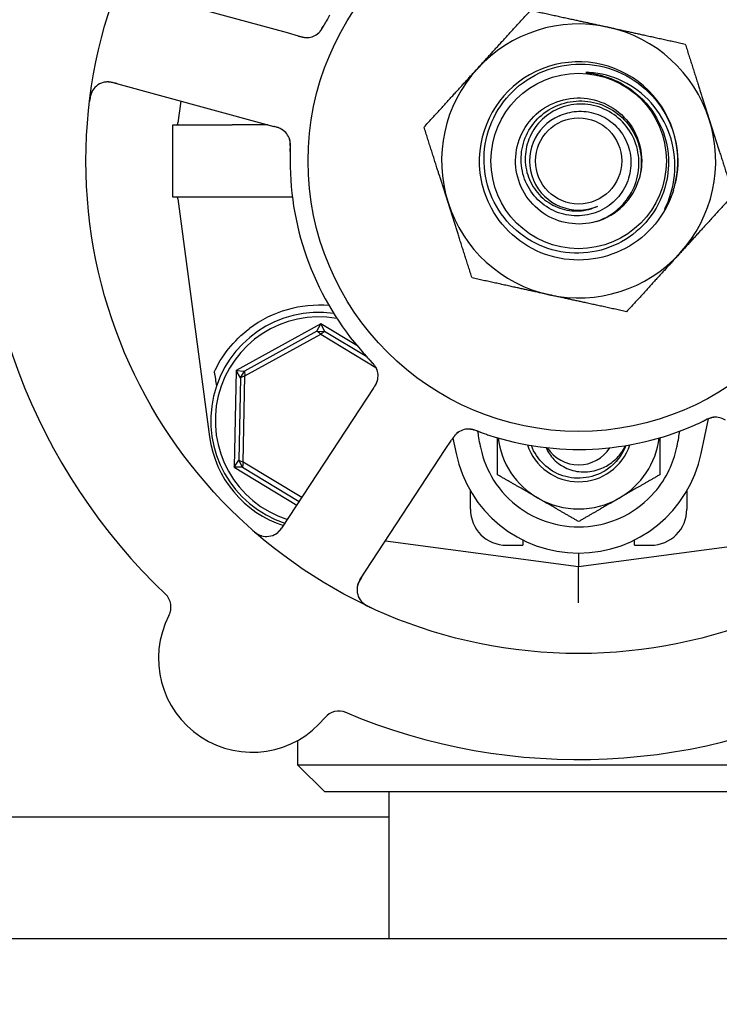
# Model space of a CAD drawing. Header units: inches. Extents: x 36 to 1719, y -84 to 1122.
# Tile 564 of 571: x 1050.18 to 1052.6, y 892.84 to 896.26. Entities that reach past the tile are written whole.
import ezdxf

# ---------------------------------------------------------------- set-up
doc = ezdxf.new("R2010")
doc.units = ezdxf.units.IN
doc.header["$LTSCALE"] = 48
doc.header["$MEASUREMENT"] = 0
doc.layers.add('Dimension (ANSI)', color=7, linetype='Continuous', lineweight=25)
doc.layers.add('Visible (ANSI)', color=7, linetype='Continuous', lineweight=30)
doc.styles.add('Note Text (ANSI)', font='tahoma.ttf')
doc.dimstyles.new('Architectural (ANSI)', dxfattribs={"dimscale": 48, "dimtxt": 0.125, "dimasz": 0.098425, "dimexe": 0.125, "dimexo": 0.0625, "dimgap": 0.031496, "dimtad": 0, "dimtih": 1, "dimtoh": 1, "dimdec": 4, "dimrnd": 1e-08, "dimzin": 3, "dimdsep": 46, "dimlunit": 4, "dimtxsty": 'Note Text (ANSI)', "dimcen": 0.09, "dimdle": 0.393701, "dimclrd": 256, "dimclre": 256, "dimclrt": 256, "dimadec": 0, "dimazin": 3, "dimtfac": 0.96, "dimtofl": 0, "dimtmove": 0, "dimatfit": 3, "dimfxl": 1, "dimfrac": 2, "dimtolj": 1, "dimtzin": 12, "dimlwd": -1, "dimlwe": -1, "dimarcsym": 0})

# ---------------------------------------------------------------- blocks, each defined once
blk = doc.blocks.new('*D17')
at = {"layer": 'Defpoints', "color": 0, "transparency": 16777216}
for p in [(1035.9177, 896.4914), (1035.9177, 760.4914), (1124.1195, 760.4914)]:
    blk.add_point(p, dxfattribs=at)
at = {"layer": 'Dimension (ANSI)', "transparency": 16777216}
for p, q in [((1038.9177, 896.4914), (1130.1195, 896.4914)), ((1124.1195, 891.767), (1124.1195, 835.0133)), ((1124.1195, 765.2158), (1124.1195, 825.9695)), ((1038.9177, 760.4914), (1130.1195, 760.4914))]:
    blk.add_line(p, q, dxfattribs=at)
for points in [[(1123.3321, 891.767), (1124.9069, 891.767), (1124.1195, 896.4914)], [(1123.3321, 765.2158), (1124.9069, 765.2158), (1124.1195, 760.4914)]]:
    blk.add_solid(points, dxfattribs=at)
at = {"layer": 'Dimension (ANSI)', "transparency": 16777216, "insert": (1114.0215, 833.5015), "char_height": 6, "attachment_point": 1, "style": 'Note Text (ANSI)'}
blk.add_mtext('\\A1;11\'-4"', dxfattribs=at)

msp = doc.modelspace()

# ---------------------------------------------------------------- linework, layer by layer
at = {"layer": 'Visible (ANSI)'}
for p, q in [((1051.10501, 896.21008), (1050.58469, 896.35201)), ((1051.14348, 896.19958), (1051.10501, 896.21008)), ((1050.49916, 896.03847), (1051.01948, 895.89654)), ((1050.73541, 895.97402), (1050.72532, 895.89818)), ((1050.70778, 895.8914), (1050.88138, 895.8914)), ((1050.70778, 895.6414), (1050.70778, 895.8914)), ((1051.0373, 895.89168), (1050.91348, 895.89168)), ((1051.01948, 895.89654), (1051.05798, 895.88603)), ((1050.88138, 895.6414), (1050.70778, 895.6414)), ((1050.72532, 895.63462), (1050.83513, 894.80974)), ((1051.1219, 895.64112), (1050.91348, 895.64112)), ((1051.22083, 895.20191), (1050.92686, 895.04005)), ((1051.20677, 895.17634), (1050.95599, 895.03825)), ((1051.20677, 895.17634), (1051.22083, 895.20191)), ((1051.20677, 895.17634), (1051.23383, 895.17579)), ((1051.22009, 895.16584), (1051.20677, 895.17634)), ((1051.23383, 895.17579), (1051.22009, 895.16584)), ((1051.22083, 895.20191), (1051.23383, 895.17579)), ((1051.34559, 895.12647), (1051.22083, 895.20191)), ((1051.37973, 895.08756), (1051.23383, 895.17579)), ((1050.95774, 895.02137), (1051.22009, 895.16584)), ((1051.22009, 895.16584), (1051.41146, 895.05012)), ((1050.92686, 895.04005), (1050.92006, 894.70453)), ((1050.92686, 895.04005), (1050.95599, 895.03825)), ((1050.94198, 895.01509), (1050.92686, 895.04005)), ((1050.94198, 895.01509), (1050.95599, 895.03825)), ((1050.95599, 895.03825), (1050.95774, 895.02137)), ((1050.94198, 895.01509), (1050.93618, 894.72885)), ((1050.95774, 895.02137), (1050.94198, 895.01509)), ((1050.95167, 894.72193), (1050.95774, 895.02137)), ((1051.40213, 894.97722), (1051.38025, 894.94387)), ((1051.38025, 894.94387), (1051.08448, 894.49288)), ((1052.53894, 894.75185), (1052.56438, 894.87257)), ((1051.65202, 894.76564), (1051.67391, 894.79901)), ((1051.6779, 894.80504), (1051.68911, 894.75185)), ((1051.35625, 894.31465), (1051.65202, 894.76564)), ((1050.92006, 894.70453), (1050.93618, 894.72885)), ((1050.94923, 894.70515), (1050.92006, 894.70453)), ((1050.92006, 894.70453), (1051.13718, 894.57324)), ((1050.93618, 894.72885), (1050.95167, 894.72193)), ((1050.94923, 894.70515), (1050.93618, 894.72885)), ((1050.95167, 894.72193), (1050.94923, 894.70515)), ((1050.94923, 894.70515), (1051.14576, 894.58631)), ((1051.15433, 894.59939), (1050.95167, 894.72193)), ((1051.73903, 894.55922), (1051.73903, 894.62243)), ((1052.48903, 894.62243), (1052.48903, 894.55922)), ((1052.11403, 894.36015), (1052.94521, 894.4708)), ((1051.44454, 894.44927), (1052.11403, 894.36015)), ((1051.86403, 894.43422), (1051.92028, 894.43422)), ((1051.92028, 894.45277), (1051.92028, 894.43422)), ((1052.30778, 894.43422), (1052.30778, 894.45277)), ((1052.30778, 894.43422), (1052.36403, 894.43422)), ((1052.11403, 894.40715), (1052.11403, 894.36015)), ((1052.11403, 894.23405), (1052.11403, 894.36015)), ((1051.14028, 893.75735), (1051.14028, 893.67265)), ((1051.14028, 893.67265), (1053.08778, 893.67265)), ((1051.23403, 893.5789), (1051.14028, 893.67265)), ((1052.99403, 893.5789), (1051.23403, 893.5789)), ((1051.45653, 893.5789), (1051.45653, 893.0714)), ((1051.45653, 893.4914), (1040.54895, 893.4914)), ((1041.24768, 893.0714), (1080.74768, 893.0714))]:
    msp.add_line(p, q, dxfattribs=at)
for radius in [1.7075, 0.9375, 0.30408, 0.14917]:
    msp.add_circle((1052.11403, 895.7664), radius, dxfattribs=at)
for centre, radius, start, end in [((1052.11403, 895.7664), 0.475, 77.64769, 137.64769), ((1051.17144, 896.25674), 0.0625, 272.31583, 312.22862), ((1052.11403, 895.7664), 0.475, 17.64769, 77.64769), ((1052.11403, 895.7664), 0.34375, 346.81176, 174.08625), ((1052.11403, 895.7664), 0.34375, 346.81176, 174.08625), ((1052.11403, 895.7664), 0.475, 137.64769, 197.64769), ((1050.48271, 895.97817), 0.0625, 74.7418, 172.60325), ((1052.11403, 895.7664), 2.075, 174.99965, 226.48395), ((1050.71757, 895.89921), 0.00781, 270, 352.41734), ((1052.11403, 895.7664), 0.17, 112.97308, 292.97308), ((1052.11403, 895.7664), 0.475, 317.64769, 17.64769), ((1051.05301, 895.8226), 0.0625, 17.2706, 58.30345), ((1052.11403, 895.7664), 1, 179.83299, 221.65061), ((1052.11403, 895.7664), 0.21875, 286.09118, 343.65421), ((1052.11403, 895.7664), 0.34375, 342.85926, 346.81176), ((1050.71757, 895.63359), 0.00781, 7.58266, 90), ((1052.11403, 895.7664), 0.475, 197.64769, 257.64769), ((1052.11403, 895.7664), 0.475, 257.64769, 317.64769), ((1051.21403, 894.8664), 0.4, 85.00108, 127.02739), ((1051.21403, 894.8664), 0.375, 82.17396, 251.65611), ((1051.21403, 894.8664), 0.35938, 80.02465, 252.32065), ((1051.3564, 895.02147), 0.0625, 344.31583, 24.22862), ((1052.58838, 894.81566), 0.0625, 56.31583, 96.22862), ((1051.7327, 894.77468), 0.0625, 89.2706, 130.30345), ((1052.11403, 895.7664), 1, 251.83299, 293.65061), ((1051.20685, 894.85922), 0.375, 187.58266, 251.98149), ((1052.11403, 894.8414), 0.2815, 187.18473, 240), ((1052.11403, 894.8414), 0.2815, 300, 352.81527), ((1052.11403, 894.8414), 0.18733, 198.38115, 341.61885), ((1052.11403, 894.8414), 0.12866, 212.48137, 327.51863), ((1052.11403, 894.8414), 0.43425, 191.9007, 348.0993), ((1052.11403, 894.8414), 0.2815, 240, 300), ((1051.86403, 894.55922), 0.125, 180, 270), ((1052.36403, 894.55922), 0.125, 270, 0), ((1051.03222, 894.52716), 0.0625, 228.88035, 326.7418), ((1051.40851, 894.28037), 0.0625, 146.7418, 244.60325), ((1050.63871, 894.21968), 0.0625, 332.66113, 46.3534), ((1050.98292, 894.04172), 0.325, 152.66113, 320.82247), ((1052.11403, 895.7664), 2.075, 246.99965, 298.48395), ((1051.28331, 893.79693), 0.0625, 67.1302, 140.82247)]:
    msp.add_arc(centre, radius, start, end, dxfattribs=at)
msp.add_ellipse((1050.61607, 897.87623), major_axis=(0.57653, -4.33091), ratio=0.0429148, start_param=5.4224411, end_param=5.4369311, dxfattribs=at)
for points, knots in [([(1051.25107, 896.27167), (1051.24621, 896.26338), (1051.24032, 896.25296), (1051.23565, 896.24437), (1051.23458, 896.24241), (1051.23361, 896.2406), (1051.23273, 896.23897)], [0, 0, 0, 0, 0.41999651, 0.41999651, 0.41999651, 0.51583384, 0.51583384, 0.51583384, 0.51583384]), ([(1051.2085, 896.20642), (1051.20892, 896.20674), (1051.20935, 896.20709), (1051.21053, 896.20806), (1051.21133, 896.20876), (1051.2126, 896.20997), (1051.21294, 896.2103), (1051.21425, 896.21162), (1051.21535, 896.21281), (1051.2176, 896.21546), (1051.21869, 896.21683), (1051.22066, 896.21947), (1051.2215, 896.22064), (1051.22381, 896.22401), (1051.22538, 896.22645), (1051.22819, 896.23106), (1051.22947, 896.23325), (1051.23232, 896.23827), (1051.23388, 896.24112), (1051.2358, 896.24465), (1051.23618, 896.24534), (1051.23655, 896.24603)], [0.13529988, 0.13529988, 0.13529988, 0.13529988, 0.1504163, 0.1504163, 0.17862375, 0.17862375, 0.18801437, 0.18801437, 0.21370501, 0.21370501, 0.23365386, 0.23365386, 0.24706172, 0.24706172, 0.26969875, 0.26969875, 0.28871804, 0.28871804, 0.31389264, 0.31389264, 0.31994869, 0.31994869, 0.31994869, 0.31994869]), ([(1051.21281, 896.20988), (1051.21281, 896.20988), (1051.21287, 896.20993), (1051.21316, 896.21019), (1051.2135, 896.21051), (1051.21445, 896.21142), (1051.21509, 896.21206), (1051.21702, 896.21412), (1051.21842, 896.21574), (1051.22081, 896.21888), (1051.22179, 896.22025), (1051.2235, 896.22282), (1051.22423, 896.22394), (1051.2261, 896.22697), (1051.22726, 896.22896), (1051.22959, 896.23311), (1051.23077, 896.23531), (1051.23217, 896.23792), (1051.23243, 896.2384), (1051.23269, 896.23889)], [0.07093315, 0.07093315, 0.07093315, 0.07093315, 0.07636583, 0.07636583, 0.08666451, 0.08666451, 0.09983227, 0.09983227, 0.12422952, 0.12422952, 0.14000403, 0.14000403, 0.15098747, 0.15098747, 0.16837574, 0.16837574, 0.18725581, 0.18725581, 0.19162474, 0.19162474, 0.19162474, 0.19162474]), ([(1051.14364, 896.19954), (1051.14458, 896.19929), (1051.14553, 896.19903), (1051.14736, 896.19853), (1051.14827, 896.19829), (1051.15089, 896.19759), (1051.15256, 896.19716), (1051.15527, 896.19651), (1051.15635, 896.19626), (1051.16048, 896.19535), (1051.1631, 896.19492), (1051.16713, 896.19443), (1051.16916, 896.19429), (1051.17219, 896.19425), (1051.17302, 896.19426), (1051.17423, 896.1943), (1051.17469, 896.19432), (1051.1749, 896.19433), (1051.17492, 896.19434), (1051.17492, 896.19434)], [0, 0, 0, 0, 0.00805947, 0.00805947, 0.01607833, 0.01607833, 0.0318321, 0.0318321, 0.04288224, 0.04288224, 0.07619177, 0.07619177, 0.108399, 0.108399, 0.1204764, 0.1204764, 0.12953115, 0.12953115, 0.13163232, 0.13163232, 0.13163232, 0.13163232]), ([(1051.15151, 896.19744), (1051.15252, 896.19718), (1051.15355, 896.19693), (1051.1576, 896.19599), (1051.16073, 896.19539), (1051.16668, 896.19459), (1051.16956, 896.19438), (1051.17402, 896.19436), (1051.17571, 896.19442), (1051.17799, 896.1946), (1051.17867, 896.19467), (1051.17944, 896.19476), (1051.17958, 896.19478), (1051.17972, 896.19479)], [0.01683363, 0.01683363, 0.01683363, 0.01683363, 0.024996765, 0.024996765, 0.048690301, 0.048690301, 0.071674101, 0.071674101, 0.086017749, 0.086017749, 0.092484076, 0.092484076, 0.093980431, 0.093980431, 0.093980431, 0.093980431]), ([(1052.39804, 895.88866), (1052.4121, 895.85747), (1052.42088, 895.82416), (1052.42726, 895.75585), (1052.42476, 895.7213), (1052.40708, 895.64816), (1052.38979, 895.61072), (1052.34173, 895.54433), (1052.31133, 895.51608), (1052.24121, 895.47263), (1052.20211, 895.45794), (1052.12021, 895.44428), (1052.07819, 895.44554), (1051.99673, 895.46412), (1051.95809, 895.48136), (1051.88935, 895.52978), (1051.85996, 895.56059), (1051.81447, 895.63194), (1051.79888, 895.67185), (1051.7838, 895.75565), (1051.78454, 895.79876), (1051.80251, 895.88253), (1051.81966, 895.92237), (1051.8684, 895.99349), (1051.89959, 896.02402), (1051.97212, 896.0716), (1052.01282, 896.0881), (1052.0985, 896.10467), (1052.14269, 896.10449), (1052.22877, 896.08718), (1052.26982, 896.07013), (1052.34333, 896.02114), (1052.37502, 895.98959), (1052.3998, 895.95286)], [-5.0704915, -5.0704915, -5.0704915, -5.0704915, -4.8092414, -4.8092414, -4.5465572, -4.5465572, -4.2346915, -4.2346915, -3.9208419, -3.9208419, -3.6050086, -3.6050086, -3.2871921, -3.2871921, -2.9673924, -2.9673924, -2.64561, -2.64561, -2.321845, -2.321845, -1.9960977, -1.9960977, -1.6683683, -1.6683683, -1.3386572, -1.3386572, -1.0069646, -1.0069646, -0.6732907, -0.6732907, -0.3376357, -0.3376357, 0, 0, 0, 0]), ([(1052.15047, 896.07345), (1052.14516, 896.0738), (1052.14115, 896.07384), (1052.13919, 896.07368), (1052.13892, 896.07365), (1052.13867, 896.07359), (1052.13862, 896.07357), (1052.13856, 896.07354), (1052.13854, 896.07353), (1052.13852, 896.07351), (1052.13851, 896.07351), (1052.1385, 896.07349), (1052.1385, 896.07348), (1052.1385, 896.07346), (1052.13851, 896.07346), (1052.13852, 896.07343), (1052.13854, 896.07342), (1052.13861, 896.07337), (1052.13871, 896.07333), (1052.13911, 896.0732), (1052.1395, 896.07312), (1052.14135, 896.07275), (1052.1439, 896.07239), (1052.15756, 896.07042), (1052.18182, 896.06714), (1052.21161, 896.05714)], [-0.37606241, -0.37606241, -0.37606241, -0.37606241, -0.30741129, -0.30741129, -0.29779295, -0.29779295, -0.29494673, -0.29494673, -0.2937317, -0.2937317, -0.29301265, -0.29301265, -0.29238719, -0.29238719, -0.29165629, -0.29165629, -0.29047649, -0.29047649, -0.28622321, -0.28622321, -0.27736006, -0.27736006, -0.23942142, -0.23942142, 0, 0, 0, 0]), ([(1052.41758, 895.61055), (1052.43495, 895.64884), (1052.44507, 895.69001), (1052.44962, 895.77514), (1052.44354, 895.81833), (1052.41528, 895.89911), (1052.39367, 895.93601), (1052.33794, 895.99873), (1052.30461, 896.02414), (1052.23074, 896.06022), (1052.19106, 896.07083), (1052.15047, 896.07345)], [-1.5992336, -1.5992336, -1.5992336, -1.5992336, -1.2791425, -1.2791425, -0.9499666, -0.9499666, -0.6270496, -0.6270496, -0.3103934, -0.3103934, 0, 0, 0, 0]), ([(1050.51507, 896.03413), (1050.51447, 896.0343), (1050.51387, 896.03446), (1050.5119, 896.03499), (1050.51053, 896.03536), (1050.50399, 896.03708), (1050.49893, 896.03824), (1050.49086, 896.03961), (1050.48747, 896.04), (1050.4789, 896.04045), (1050.47372, 896.04), (1050.47019, 896.03939), (1050.46984, 896.03933), (1050.46953, 896.03927)], [0, 0, 0, 0, 0.00480624, 0.00480624, 0.01589597, 0.01589597, 0.05833405, 0.05833405, 0.09384638, 0.09384638, 0.15340885, 0.15340885, 0.16065924, 0.16065924, 0.16065924, 0.16065924]), ([(1052.21161, 896.05714), (1052.23119, 896.05057), (1052.25003, 896.04214), (1052.289, 896.01987), (1052.30857, 896.00545), (1052.35663, 895.96056), (1052.38098, 895.9265), (1052.39804, 895.88866)], [-0.65841937, -0.65841937, -0.65841937, -0.65841937, -0.50117447, -0.50117447, -0.31635325, -0.31635325, 0, 0, 0, 0]), ([(1050.43001, 896.01176), (1050.42971, 896.01128), (1050.42935, 896.01066), (1050.42813, 896.00849), (1050.42724, 896.00671), (1050.42567, 896.00297), (1050.42503, 896.00127), (1050.42365, 895.99711), (1050.42291, 895.99449), (1050.42171, 895.98949), (1050.42121, 895.98709), (1050.4203, 895.98207), (1050.4199, 895.97942), (1050.41934, 895.97524), (1050.41915, 895.97365), (1050.41895, 895.97203)], [0.10313051, 0.10313051, 0.10313051, 0.10313051, 0.11603195, 0.11603195, 0.14472133, 0.14472133, 0.16305354, 0.16305354, 0.18481804, 0.18481804, 0.20320409, 0.20320409, 0.22373688, 0.22373688, 0.23709217, 0.23709217, 0.23709217, 0.23709217]), ([(1052.17466, 895.55622), (1052.11319, 895.53849), (1052.04407, 895.54949), (1051.99115, 895.58542), (1051.93823, 895.62135), (1051.90251, 895.68153), (1051.89631, 895.74519), (1051.89011, 895.80885), (1051.91354, 895.87479), (1051.95853, 895.92026), (1052.00352, 895.96572), (1052.06919, 895.98985), (1052.13291, 895.98433), (1052.19663, 895.97881), (1052.25717, 895.94374), (1052.29367, 895.89122), (1052.33016, 895.8387), (1052.34191, 895.76973), (1052.32486, 895.7081), (1052.32456, 895.70701), (1052.32425, 895.70592), (1052.32393, 895.70484)], [16.9979155, 16.9979155, 16.9979155, 16.9979155, 17.8752194, 17.8752194, 17.8752194, 18.7524691, 18.7524691, 18.7524691, 19.6296647, 19.6296647, 19.6296647, 20.5068064, 20.5068064, 20.5068064, 21.3838943, 21.3838943, 21.3838943, 22.2609286, 22.2609286, 22.2609286, 22.2764365, 22.2764365, 22.2764365, 22.2764365]), ([(1052.04767, 895.92291), (1052.06625, 895.93153), (1052.08622, 895.93673), (1052.12915, 895.94), (1052.15177, 895.93727), (1052.19499, 895.92323), (1052.21513, 895.91196), (1052.25021, 895.88217), (1052.26473, 895.86386), (1052.28611, 895.82245), (1052.29266, 895.79971), (1052.29674, 895.75271), (1052.29413, 895.7289), (1052.27985, 895.68332), (1052.26824, 895.66204), (1052.23734, 895.62487), (1052.21828, 895.60941), (1052.17506, 895.58651), (1052.15127, 895.57938), (1052.10201, 895.57457), (1052.07701, 895.57705), (1052.02907, 895.59149), (1052.00663, 895.60343), (1051.96733, 895.63538), (1051.95092, 895.65517), (1051.92644, 895.70017), (1051.9187, 895.725), (1051.91311, 895.7765), (1051.91541, 895.80269), (1051.92997, 895.85301), (1051.94219, 895.87663), (1051.97515, 895.91809), (1051.99565, 895.93547), (1052.0424, 895.96157), (1052.06825, 895.96995), (1052.12198, 895.97639), (1052.14936, 895.97429), (1052.20208, 895.95967), (1052.22687, 895.94719), (1052.27052, 895.91328), (1052.2889, 895.8921), (1052.31668, 895.84364), (1052.32572, 895.81678), (1052.33307, 895.76082), (1052.3312, 895.73225), (1052.32393, 895.70483)], [-4.2480515, -4.2480515, -4.2480515, -4.2480515, -4.0909216, -4.0909216, -3.9177275, -3.9177275, -3.7423694, -3.7423694, -3.5648477, -3.5648477, -3.385163, -3.385163, -3.2033156, -3.2033156, -3.0193061, -3.0193061, -2.8331349, -2.8331349, -2.6448024, -2.6448024, -2.4543091, -2.4543091, -2.2616553, -2.2616553, -2.0668416, -2.0668416, -1.8698684, -1.8698684, -1.6707361, -1.6707361, -1.469445, -1.469445, -1.2659958, -1.2659958, -1.0603886, -1.0603886, -0.8526241, -0.8526241, -0.6427026, -0.6427026, -0.4306244, -0.4306244, -0.2163901, -0.2163901, 0, 0, 0, 0]), ([(1052.17466, 895.55622), (1052.19388, 895.5625), (1052.21214, 895.57141), (1052.24549, 895.59394), (1052.26045, 895.60739), (1052.29119, 895.64401), (1052.30475, 895.66856), (1052.32148, 895.72114), (1052.32464, 895.74861), (1052.32017, 895.80283), (1052.31275, 895.82907), (1052.28834, 895.87683), (1052.27173, 895.89796), (1052.23158, 895.93234), (1052.20852, 895.94537), (1052.15903, 895.96164), (1052.13314, 895.96487), (1052.08195, 895.96115), (1052.05715, 895.95438), (1052.01192, 895.93181), (1051.99187, 895.91635), (1051.95915, 895.87884), (1051.94668, 895.85725), (1051.93095, 895.81084), (1051.92769, 895.78652), (1051.93075, 895.73838), (1051.9369, 895.71503), (1051.95771, 895.67237), (1051.97205, 895.65343), (1052.00696, 895.62242), (1052.0271, 895.61056), (1052.07046, 895.59544), (1052.09321, 895.59219), (1052.13829, 895.59467), (1052.16019, 895.60023), (1052.18038, 895.60988)], [-3.1722778, -3.1722778, -3.1722778, -3.1722778, -3.0186699, -3.0186699, -2.8665315, -2.8665315, -2.6554083, -2.6554083, -2.4471425, -2.4471425, -2.2417348, -2.2417348, -2.0391858, -2.0391858, -1.8394961, -1.8394961, -1.6426663, -1.6426663, -1.4486971, -1.4486971, -1.2575891, -1.2575891, -1.0693429, -1.0693429, -0.8839593, -0.8839593, -0.7014387, -0.7014387, -0.5217818, -0.5217818, -0.3449893, -0.3449893, -0.1710619, -0.1710619, 0, 0, 0, 0]), ([(1052.3998, 895.95286), (1052.41335, 895.93278), (1052.42469, 895.91129), (1052.44269, 895.86592), (1052.44924, 895.84214), (1052.46011, 895.77468), (1052.45862, 895.7305), (1052.44871, 895.68797)], [-0.70402922, -0.70402922, -0.70402922, -0.70402922, -0.51973951, -0.51973951, -0.33275492, -0.33275492, 0, 0, 0, 0]), ([(1050.89585, 895.8915), (1050.90001, 895.89156), (1050.90445, 895.89164), (1050.91002, 895.89167), (1050.91071, 895.89167), (1050.91178, 895.89167), (1050.91215, 895.89167), (1050.91276, 895.89168), (1050.91299, 895.89168), (1050.91331, 895.89168), (1050.9134, 895.89168), (1050.91348, 895.89168)], [0.027184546, 0.027184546, 0.027184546, 0.027184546, 0.056924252, 0.056924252, 0.061161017, 0.061161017, 0.063446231, 0.063446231, 0.064876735, 0.064876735, 0.065401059, 0.065401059, 0.065401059, 0.065401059]), ([(1051.08669, 895.87526), (1051.08669, 895.87526), (1051.08669, 895.87526), (1051.08666, 895.87528), (1051.0866, 895.87532), (1051.08632, 895.8755), (1051.08605, 895.87566), (1051.08479, 895.87642), (1051.08309, 895.87739), (1051.08063, 895.87858), (1051.08, 895.87887), (1051.07649, 895.88043), (1051.07331, 895.88159), (1051.06763, 895.88334), (1051.06585, 895.88385), (1051.06304, 895.88464), (1051.06207, 895.88491), (1051.06008, 895.88546), (1051.05905, 895.88574), (1051.05804, 895.88602)], [0.05598665, 0.05598665, 0.05598665, 0.05598665, 0.056873, 0.056873, 0.0600697, 0.0600697, 0.06858048, 0.06858048, 0.09786866, 0.09786866, 0.10758076, 0.10758076, 0.14991048, 0.14991048, 0.16694482, 0.16694482, 0.17567446, 0.17567446, 0.18444701, 0.18444701, 0.18444701, 0.18444701]), ([(1051.09168, 895.87171), (1051.09145, 895.87188), (1051.09121, 895.87207), (1051.09028, 895.87275), (1051.08953, 895.87329), (1051.08734, 895.87477), (1051.0858, 895.8757), (1051.08112, 895.87829), (1051.07769, 895.87982), (1051.07132, 895.88218), (1051.06837, 895.88311), (1051.06553, 895.88394)], [0.094581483, 0.094581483, 0.094581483, 0.094581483, 0.09763665, 0.09763665, 0.105884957, 0.105884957, 0.120706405, 0.120706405, 0.149461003, 0.149461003, 0.172558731, 0.172558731, 0.172558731, 0.172558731]), ([(1051.11455, 895.7988), (1051.11466, 895.80207), (1051.11478, 895.80531), (1051.11491, 895.81129), (1051.11495, 895.81402), (1051.11491, 895.81912), (1051.11485, 895.82153), (1051.11467, 895.82546), (1051.11456, 895.82708), (1051.11427, 895.8306), (1051.11406, 895.83241), (1051.11361, 895.83566), (1051.11336, 895.83708), (1051.11269, 895.84032), (1051.11227, 895.84192), (1051.11143, 895.84468), (1051.11098, 895.84591), (1051.11058, 895.84694)], [0, 0, 0, 0, 0.02532919, 0.02532919, 0.04592781, 0.04592781, 0.06431613, 0.06431613, 0.07801539, 0.07801539, 0.09688899, 0.09688899, 0.1175537, 0.1175537, 0.15067695, 0.15067695, 0.17984281, 0.17984281, 0.17984281, 0.17984281]), ([(1051.11485, 895.80692), (1051.11488, 895.80782), (1051.11492, 895.80871), (1051.11499, 895.81053), (1051.11503, 895.81145), (1051.11514, 895.81479), (1051.1152, 895.81729), (1051.1152, 895.8222), (1051.11514, 895.82466), (1051.11492, 895.82835), (1051.11481, 895.82973), (1051.11446, 895.83295), (1051.1142, 895.83465), (1051.1137, 895.83724), (1051.11347, 895.83827), (1051.11297, 895.84023), (1051.1127, 895.84117), (1051.11248, 895.84186), (1051.11244, 895.84198), (1051.11244, 895.84198)], [0, 0, 0, 0, 0.00712604, 0.00712604, 0.01419238, 0.01419238, 0.03284312, 0.03284312, 0.05207098, 0.05207098, 0.06472354, 0.06472354, 0.08419423, 0.08419423, 0.09866358, 0.09866358, 0.11516786, 0.11516786, 0.12167905, 0.12167905, 0.12167905, 0.12167905]), ([(1051.11485, 895.80691), (1051.11454, 895.79893), (1051.1142, 895.78764), (1051.11409, 895.77771), (1051.11406, 895.7748), (1051.11404, 895.77198), (1051.11403, 895.76931)], [0.48416631, 0.48416631, 0.48416631, 0.48416631, 0.88318571, 0.88318571, 0.88318571, 1, 1, 1, 1]), ([(1052.44251, 895.66509), (1052.4161, 895.57945), (1052.35475, 895.50516), (1052.27566, 895.46302), (1052.1966, 895.4209), (1052.10077, 895.41141), (1052.01499, 895.43722), (1051.92924, 895.46302), (1051.85457, 895.52377), (1051.81187, 895.60248), (1051.77908, 895.66294), (1051.76544, 895.73343), (1051.77227, 895.80183)], [5.0115512, 5.0115512, 5.0115512, 5.0115512, 5.7936548, 5.7936548, 5.7936548, 6.5754431, 6.5754431, 6.5754431, 7.3569225, 7.3569225, 7.3569225, 7.9571961, 7.9571961, 7.9571961, 7.9571961]), ([(1052.44251, 895.66509), (1052.43298, 895.63435), (1052.4214, 895.61293), (1052.41496, 895.60194), (1052.41372, 895.59999), (1052.41286, 895.59885), (1052.41269, 895.59864), (1052.41252, 895.59847), (1052.41248, 895.59843), (1052.41243, 895.5984), (1052.41241, 895.59839), (1052.41238, 895.59838), (1052.41237, 895.59838), (1052.41236, 895.59838), (1052.41235, 895.59839), (1052.41234, 895.59839), (1052.41233, 895.5984), (1052.41232, 895.59842), (1052.41232, 895.59844), (1052.41232, 895.59852), (1052.41233, 895.59861), (1052.41268, 895.59998), (1052.41482, 895.60446), (1052.41758, 895.61055)], [-0.32425255, -0.32425255, -0.32425255, -0.32425255, -0.13434383, -0.13434383, -0.07553483, -0.07553483, -0.06406424, -0.06406424, -0.06072925, -0.06072925, -0.05932586, -0.05932586, -0.05850628, -0.05850628, -0.05780445, -0.05780445, -0.05699234, -0.05699234, -0.05569314, -0.05569314, -0.05100977, -0.05100977, 0, 0, 0, 0]), ([(1050.91348, 895.64112), (1050.91339, 895.64112), (1050.9133, 895.64112), (1050.91294, 895.64112), (1050.91267, 895.64112), (1050.912, 895.64112), (1050.91159, 895.64112), (1050.91001, 895.64113), (1050.90884, 895.64113), (1050.90499, 895.64116), (1050.90248, 895.6412), (1050.89837, 895.64126), (1050.89709, 895.64127), (1050.89585, 895.64129)], [0.065326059, 0.065326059, 0.065326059, 0.065326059, 0.065886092, 0.065886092, 0.067505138, 0.067505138, 0.069967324, 0.069967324, 0.077104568, 0.077104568, 0.093330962, 0.093330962, 0.101340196, 0.101340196, 0.101340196, 0.101340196]), ([(1050.85095, 895.03426), (1050.86285, 895.06), (1050.87944, 895.0882), (1050.92119, 895.14093), (1050.9463, 895.16549), (1050.97315, 895.18574)], [0.44734115, 0.44734115, 0.44734115, 0.44734115, 0.70623872, 0.70623872, 0.9622765, 0.9622765, 0.9622765, 0.9622765]), ([(1051.36681, 895.10181), (1051.3732, 895.09464), (1051.38129, 895.08581), (1051.38802, 895.07871), (1051.38955, 895.07709), (1051.39097, 895.07561), (1051.39225, 895.07427)], [0, 0, 0, 0, 0.41999651, 0.41999651, 0.41999651, 0.51583384, 0.51583384, 0.51583384, 0.51583384]), ([(1051.41572, 895.04117), (1051.41554, 895.04167), (1051.41535, 895.04218), (1051.41478, 895.04361), (1051.41437, 895.04458), (1051.41361, 895.04617), (1051.4134, 895.04659), (1051.41254, 895.04824), (1051.41176, 895.04966), (1051.40993, 895.05261), (1051.40897, 895.05408), (1051.40706, 895.05677), (1051.40621, 895.05792), (1051.40372, 895.06117), (1051.40189, 895.06341), (1051.39837, 895.06751), (1051.39668, 895.0694), (1051.39279, 895.07367), (1051.39055, 895.07603), (1051.38779, 895.07895), (1051.38725, 895.07952), (1051.38672, 895.08009)], [0.13529989, 0.13529989, 0.13529989, 0.13529989, 0.15041637, 0.15041637, 0.17862377, 0.17862377, 0.18801437, 0.18801437, 0.21370501, 0.21370501, 0.23365387, 0.23365387, 0.24706173, 0.24706173, 0.26969876, 0.26969876, 0.28871805, 0.28871805, 0.31389266, 0.31389266, 0.3199487, 0.3199487, 0.3199487, 0.3199487]), ([(1051.41376, 895.04633), (1051.41376, 895.04633), (1051.41373, 895.0464), (1051.41357, 895.04676), (1051.41337, 895.04719), (1051.4128, 895.04837), (1051.41239, 895.04918), (1051.41103, 895.05165), (1051.40992, 895.05348), (1051.40767, 895.05672), (1051.40667, 895.05808), (1051.40476, 895.0605), (1051.40391, 895.06154), (1051.40161, 895.06425), (1051.40007, 895.06598), (1051.39685, 895.06947), (1051.39512, 895.07128), (1051.39308, 895.07341), (1051.3927, 895.07381), (1051.39231, 895.0742)], [0.07093315, 0.07093315, 0.07093315, 0.07093315, 0.07636583, 0.07636583, 0.08666451, 0.08666451, 0.09983228, 0.09983228, 0.12422953, 0.12422953, 0.14000404, 0.14000404, 0.15098747, 0.15098747, 0.16837574, 0.16837574, 0.18725582, 0.18725582, 0.19162474, 0.19162474, 0.19162474, 0.19162474]), ([(1051.40222, 894.97736), (1051.40275, 894.97817), (1051.40329, 894.97899), (1051.40433, 894.98058), (1051.40484, 894.98137), (1051.40631, 894.98364), (1051.40724, 894.98511), (1051.4087, 894.98748), (1051.40927, 894.98843), (1051.4114, 894.99207), (1051.41263, 894.99444), (1051.41433, 894.99811), (1051.4151, 895), (1051.41607, 895.00287), (1051.41631, 895.00366), (1051.41665, 895.00483), (1051.41677, 895.00527), (1051.41683, 895.00548), (1051.41683, 895.0055), (1051.41683, 895.0055)], [0, 0, 0, 0, 0.00805947, 0.00805947, 0.01607833, 0.01607833, 0.0318321, 0.0318321, 0.04288224, 0.04288224, 0.07619177, 0.07619177, 0.108399, 0.108399, 0.12047641, 0.12047641, 0.12953115, 0.12953115, 0.13163232, 0.13163232, 0.13163232, 0.13163232]), ([(1051.40665, 894.98419), (1051.40721, 894.98507), (1051.40776, 894.98598), (1051.4099, 894.98954), (1051.41145, 894.99233), (1051.41404, 894.99774), (1051.41513, 895.00041), (1051.41653, 895.00465), (1051.41699, 895.00628), (1051.41753, 895.00849), (1051.41767, 895.00917), (1051.41783, 895.00992), (1051.41785, 895.01006), (1051.41788, 895.0102)], [0.016833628, 0.016833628, 0.016833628, 0.016833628, 0.024996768, 0.024996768, 0.048690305, 0.048690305, 0.071674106, 0.071674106, 0.086017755, 0.086017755, 0.092484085, 0.092484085, 0.093980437, 0.093980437, 0.093980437, 0.093980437]), ([(1052.58797, 894.87816), (1052.58744, 894.87815), (1052.58689, 894.87812), (1052.58536, 894.87803), (1052.58431, 894.87793), (1052.58256, 894.8777), (1052.5821, 894.87763), (1052.58026, 894.87733), (1052.57868, 894.87702), (1052.5753, 894.87619), (1052.57361, 894.87573), (1052.57046, 894.87474), (1052.56909, 894.87429), (1052.56524, 894.87292), (1052.56254, 894.87188), (1052.55756, 894.8698), (1052.55524, 894.86878), (1052.54998, 894.86639), (1052.54704, 894.865), (1052.54341, 894.86328), (1052.5427, 894.86294), (1052.542, 894.86261)], [0.13529987, 0.13529987, 0.13529987, 0.13529987, 0.15041628, 0.15041628, 0.17862374, 0.17862374, 0.18801436, 0.18801436, 0.213705, 0.213705, 0.23365386, 0.23365386, 0.24706171, 0.24706171, 0.26969874, 0.26969874, 0.28871803, 0.28871803, 0.31389263, 0.31389263, 0.31994869, 0.31994869, 0.31994869, 0.31994869]), ([(1052.58245, 894.87789), (1052.58245, 894.87789), (1052.58238, 894.87788), (1052.58199, 894.87784), (1052.58152, 894.87779), (1052.58022, 894.87761), (1052.57932, 894.87747), (1052.57655, 894.87694), (1052.57447, 894.87645), (1052.57069, 894.87531), (1052.56909, 894.87478), (1052.5662, 894.87371), (1052.56495, 894.87322), (1052.56166, 894.87188), (1052.55954, 894.87095), (1052.55522, 894.86896), (1052.55297, 894.86788), (1052.55031, 894.86659), (1052.54982, 894.86635), (1052.54932, 894.86611)], [0.07093315, 0.07093315, 0.07093315, 0.07093315, 0.07636582, 0.07636582, 0.08666451, 0.08666451, 0.09983227, 0.09983227, 0.12422951, 0.12422951, 0.14000403, 0.14000403, 0.15098746, 0.15098746, 0.16837573, 0.16837573, 0.18725581, 0.18725581, 0.19162474, 0.19162474, 0.19162474, 0.19162474]), ([(1051.77435, 894.82585), (1051.77128, 894.82696), (1051.76823, 894.82808), (1051.76259, 894.83006), (1051.76, 894.83093), (1051.75514, 894.83247), (1051.75283, 894.83316), (1051.74903, 894.8342), (1051.74746, 894.8346), (1051.74403, 894.83541), (1051.74224, 894.83577), (1051.73901, 894.83635), (1051.73758, 894.83655), (1051.73429, 894.83692), (1051.73264, 894.83701), (1051.72975, 894.83706), (1051.72844, 894.83702), (1051.72734, 894.83695)], [0, 0, 0, 0, 0.02532917, 0.02532917, 0.0459278, 0.0459278, 0.06431611, 0.06431611, 0.0780154, 0.0780154, 0.09688899, 0.09688899, 0.11755371, 0.11755371, 0.15067697, 0.15067697, 0.17984281, 0.17984281, 0.17984281, 0.17984281]), ([(1051.76673, 894.82864), (1051.76588, 894.82896), (1051.76504, 894.82927), (1051.76334, 894.8299), (1051.76248, 894.83022), (1051.75933, 894.83136), (1051.75697, 894.83219), (1051.75231, 894.8337), (1051.74995, 894.8344), (1051.74637, 894.83534), (1051.74502, 894.83565), (1051.74185, 894.83632), (1051.74015, 894.83659), (1051.73753, 894.83692), (1051.73649, 894.83702), (1051.73447, 894.83716), (1051.73349, 894.83718), (1051.73276, 894.83719), (1051.73264, 894.83719), (1051.73264, 894.83719)], [0, 0, 0, 0, 0.00712604, 0.00712604, 0.01419238, 0.01419238, 0.03284312, 0.03284312, 0.05207098, 0.05207098, 0.06472354, 0.06472354, 0.08419423, 0.08419423, 0.09866358, 0.09866358, 0.11516786, 0.11516786, 0.12167905, 0.12167905, 0.12167905, 0.12167905]), ([(1052.51518, 894.85039), (1052.52398, 894.85424), (1052.53487, 894.85921), (1052.5437, 894.86342), (1052.54572, 894.86437), (1052.54757, 894.86526), (1052.54924, 894.86607)], [0, 0, 0, 0, 0.41999651, 0.41999651, 0.41999651, 0.51583384, 0.51583384, 0.51583384, 0.51583384]), ([(1051.69302, 894.82298), (1051.69302, 894.82298), (1051.69302, 894.82298), (1051.693, 894.82296), (1051.69294, 894.82291), (1051.69269, 894.8227), (1051.69245, 894.8225), (1051.69133, 894.82154), (1051.68989, 894.82022), (1051.688, 894.81825), (1051.68752, 894.81774), (1051.68496, 894.81488), (1051.68288, 894.81222), (1051.67946, 894.80735), (1051.67842, 894.80582), (1051.67679, 894.80339), (1051.67624, 894.80255), (1051.6751, 894.80083), (1051.67452, 894.79994), (1051.67394, 894.79906)], [0.05598665, 0.05598665, 0.05598665, 0.05598665, 0.056873, 0.056873, 0.06006969, 0.06006969, 0.06858048, 0.06858048, 0.09786866, 0.09786866, 0.10758076, 0.10758076, 0.14991048, 0.14991048, 0.16694481, 0.16694481, 0.17567446, 0.17567446, 0.18444701, 0.18444701, 0.18444701, 0.18444701]), ([(1051.69795, 894.82663), (1051.69771, 894.82647), (1051.69746, 894.8263), (1051.69652, 894.82563), (1051.69578, 894.82508), (1051.6937, 894.82345), (1051.69233, 894.82228), (1051.68843, 894.81863), (1051.68591, 894.81584), (1051.6817, 894.81051), (1051.6799, 894.80799), (1051.67823, 894.80554)], [0.094581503, 0.094581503, 0.094581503, 0.094581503, 0.09763667, 0.09763667, 0.105884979, 0.105884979, 0.120706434, 0.120706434, 0.149461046, 0.149461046, 0.17255876, 0.17255876, 0.17255876, 0.17255876]), ([(1051.76367, 894.82968), (1051.76475, 894.82221), (1051.76593, 894.81476), (1051.76888, 894.79761), (1051.77072, 894.78794), (1051.77333, 894.77548), (1051.77393, 894.77267), (1051.77455, 894.76985)], [0.1231004, 0.1231004, 0.1231004, 0.1231004, 0.18059107, 0.18059107, 0.25560221, 0.25560221, 0.27753231, 0.27753231, 0.27753231, 0.27753231]), ([(1051.76674, 894.82864), (1051.77423, 894.82588), (1051.78486, 894.82207), (1051.79427, 894.8189), (1051.79703, 894.81797), (1051.7997, 894.81708), (1051.80224, 894.81625)], [0.48416631, 0.48416631, 0.48416631, 0.48416631, 0.88318571, 0.88318571, 0.88318571, 1, 1, 1, 1]), ([(1052.4535, 894.76985), (1052.45412, 894.77265), (1052.45472, 894.77544), (1052.45732, 894.78791), (1052.45917, 894.7976), (1052.46213, 894.8148), (1052.46332, 894.82229), (1052.4644, 894.82979)], [0.04807073, 0.04807073, 0.04807073, 0.04807073, 0.06985523, 0.06985523, 0.14510353, 0.14510353, 0.20287692, 0.20287692, 0.20287692, 0.20287692]), ([(1051.77455, 894.76985), (1051.78308, 894.73108), (1051.79825, 894.69403), (1051.84335, 894.62222), (1051.8745, 894.58914), (1051.94788, 894.53658), (1051.98947, 894.51767), (1052.07596, 894.49715), (1052.11994, 894.49514), (1052.20089, 894.50665), (1052.23751, 894.51816), (1052.31176, 894.55575), (1052.34765, 894.58374), (1052.39765, 894.64147), (1052.41484, 894.66779), (1052.43943, 894.71964), (1052.4479, 894.7444), (1052.4535, 894.76985)], [0.0387673, 0.0387673, 0.0387673, 0.0387673, 0.3419099, 0.3419099, 0.6849077, 0.6849077, 1.029663, 1.029663, 1.3621369, 1.3621369, 1.6526244, 1.6526244, 1.9961754, 1.9961754, 2.2345824, 2.2345824, 2.4334495, 2.4334495, 2.4334495, 2.4334495]), ([(1052.27762, 894.78004), (1052.26519, 894.74737), (1052.24321, 894.71827), (1052.21458, 894.69817), (1052.17019, 894.667), (1052.11087, 894.65821), (1052.05934, 894.67516), (1052.0098, 894.69146), (1051.9686, 894.73117), (1051.95019, 894.77992)], [0.3590141, 0.3590141, 0.3590141, 0.3590141, 0.9586618, 0.9586618, 0.9586618, 1.888606, 1.888606, 1.888606, 2.7825786, 2.7825786, 2.7825786, 2.7825786]), ([(1052.00101, 894.7728), (1052.00748, 894.75757), (1052.01679, 894.74369), (1052.04117, 894.71858), (1052.05651, 894.70807), (1052.09116, 894.69297), (1052.11028, 894.68886), (1052.14999, 894.68799), (1052.1702, 894.6916), (1052.20363, 894.70446), (1052.21718, 894.71208), (1052.24217, 894.73115), (1052.25339, 894.74263), (1052.26286, 894.75549)], [0.00667477, 0.00667477, 0.00667477, 0.00667477, 0.13293721, 0.13293721, 0.27303158, 0.27303158, 0.42028212, 0.42028212, 0.57468721, 0.57468721, 0.69201491, 0.69201491, 0.81309505, 0.81309505, 0.81309505, 0.81309505]), ([(1051.06233, 894.47239), (1051.06291, 894.47272), (1051.06363, 894.47315), (1051.06648, 894.47495), (1051.06851, 894.4764), (1051.07372, 894.48093), (1051.07678, 894.48399), (1051.08219, 894.49039), (1051.08459, 894.49353), (1051.08798, 894.49836), (1051.08898, 894.49982), (1051.09115, 894.50304), (1051.09232, 894.50484), (1051.09348, 894.50661)], [0.11682073, 0.11682073, 0.11682073, 0.11682073, 0.13209763, 0.13209763, 0.17640845, 0.17640845, 0.22121697, 0.22121697, 0.25582457, 0.25582457, 0.27005755, 0.27005755, 0.2865375, 0.2865375, 0.2865375, 0.2865375]), ([(1050.98036, 894.48954), (1050.98097, 894.489), (1050.98158, 894.48846), (1050.98415, 894.4862), (1050.9862, 894.48443), (1050.99009, 894.48127), (1050.9919, 894.47985), (1050.99595, 894.47687), (1050.99824, 894.47531), (1051.00199, 894.47296), (1051.00356, 894.47206), (1051.00657, 894.47046), (1051.00801, 894.46977), (1051.0109, 894.46851), (1051.01234, 894.46796), (1051.01414, 894.46735), (1051.01467, 894.46718), (1051.0151, 894.46705)], [0, 0, 0, 0, 0.00673636, 0.00673636, 0.02806078, 0.02806078, 0.0453371, 0.0453371, 0.06652159, 0.06652159, 0.08352225, 0.08352225, 0.10158901, 0.10158901, 0.12223493, 0.12223493, 0.13206643, 0.13206643, 0.13206643, 0.13206643]), ([(1051.36529, 894.32843), (1051.36495, 894.32791), (1051.36461, 894.32739), (1051.36349, 894.32569), (1051.36272, 894.3245), (1051.35906, 894.31881), (1051.35639, 894.31436), (1051.3526, 894.3071), (1051.35118, 894.30399), (1051.34811, 894.29599), (1051.34694, 894.29092), (1051.34642, 894.28738), (1051.34637, 894.28703), (1051.34633, 894.28671)], [0, 0, 0, 0, 0.00480624, 0.00480624, 0.01589597, 0.01589597, 0.05833406, 0.05833406, 0.09384639, 0.09384639, 0.15340885, 0.15340885, 0.16065924, 0.16065924, 0.16065924, 0.16065924]), ([(1051.36028, 894.24062), (1051.36064, 894.2402), (1051.36112, 894.23966), (1051.36282, 894.23783), (1051.36423, 894.23643), (1051.36731, 894.23378), (1051.36872, 894.23265), (1051.37225, 894.23005), (1051.37451, 894.22854), (1051.37889, 894.22585), (1051.38103, 894.22463), (1051.38552, 894.22222), (1051.38791, 894.22102), (1051.39172, 894.2192), (1051.39317, 894.21852), (1051.39465, 894.21783)], [0.10313051, 0.10313051, 0.10313051, 0.10313051, 0.11603194, 0.11603194, 0.14472132, 0.14472132, 0.16305353, 0.16305353, 0.18481803, 0.18481803, 0.20320409, 0.20320409, 0.22373688, 0.22373688, 0.23709216, 0.23709216, 0.23709216, 0.23709216])]:
    msp.add_open_spline(points, degree=3, knots=knots, dxfattribs=at)
for points, weights in [([(1051.76299, 896.0864), (1051.84874, 896.18046), (1051.94775, 896.28907)], [1, 1.0379548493, 1]), ([(1051.94775, 896.28907), (1052.09131, 896.25763), (1052.21564, 896.2304)], [1, 1.0379548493, 1]), ([(1052.21564, 896.2304), (1052.33997, 896.20317), (1052.48353, 896.17174)], [1, 1.0379548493, 1]), ([(1052.48353, 896.17174), (1052.52809, 896.03169), (1052.56667, 895.9104)], [1, 1.0379548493, 1]), ([(1051.57824, 895.88373), (1051.67725, 895.99234), (1051.76299, 896.0864)], [1, 1.0379548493, 1]), ([(1052.56667, 895.9104), (1052.60526, 895.78911), (1052.64981, 895.64907)], [1, 1.0379548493, 1]), ([(1051.66138, 895.6224), (1051.62279, 895.74368), (1051.57824, 895.88373)], [1, 1.0379548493, 1]), ([(1051.74452, 895.36106), (1051.69996, 895.50111), (1051.66138, 895.6224)], [1, 1.0379548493, 1]), ([(1052.64981, 895.64907), (1052.5508, 895.54046), (1052.46506, 895.4464)], [1, 1.0379548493, 1]), ([(1052.46506, 895.4464), (1052.37931, 895.35234), (1052.28031, 895.24373)], [1, 1.0379548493, 1]), ([(1052.01241, 895.30239), (1051.88808, 895.32962), (1051.74452, 895.36106)], [1, 1.0379548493, 1]), ([(1052.28031, 895.24373), (1052.13674, 895.27517), (1052.01241, 895.30239)], [1, 1.0379548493, 1]), ([(1051.83253, 894.67887), (1051.83253, 894.74721), (1051.83253, 894.80684)], [1, 1.02953838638, 1.01310023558]), ([(1052.39553, 894.80684), (1052.39553, 894.74721), (1052.39553, 894.67887)], [1.01310023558, 1.02953838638, 1]), ([(1051.97328, 894.59761), (1051.90795, 894.63533), (1051.83253, 894.67887)], [1, 1.0379548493, 1]), ([(1052.39553, 894.67887), (1052.3201, 894.63533), (1052.25478, 894.59761)], [1, 1.0379548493, 1]), ([(1052.11403, 894.51635), (1052.0386, 894.5599), (1051.97328, 894.59761)], [1, 1.0379548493, 1]), ([(1052.25478, 894.59761), (1052.18945, 894.5599), (1052.11403, 894.51635)], [1, 1.0379548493, 1])]:
    msp.add_rational_spline(points, weights, degree=2, dxfattribs=at)
for points in [[(1050.88138, 895.8914), (1050.88636, 895.8914), (1050.89119, 895.89143), (1050.89585, 895.8915)], [(1050.89585, 895.64129), (1050.89102, 895.64136), (1050.8862, 895.6414), (1050.88138, 895.6414)], [(1052.26286, 894.75549), (1052.2668, 894.76085), (1052.27185, 894.769), (1052.27646, 894.77968)]]:
    msp.add_open_spline(points, degree=3, dxfattribs=at)

# ---------------------------------------------------------------- dimensions: what is measured, and where the dimension line sits
at = {"layer": 'Dimension (ANSI)'}
dim = msp.add_linear_dim(base=(1124.11953, 760.4914), p1=(1035.91768, 896.4914), p2=(1035.91768, 760.4914), angle=90, dimstyle='Architectural (ANSI)', override={"dimgap": 0.031496, "dimdec": 4, "dimlfac": 1, "dimtol": 0, "dimlim": 0, "dimtp": 0, "dimtm": 0, "dimtdec": 2, "dimatfit": 1}, dxfattribs=at)
dim.commit()
dim.dimension.update_dxf_attribs({"geometry": '*D17', "text_midpoint": (1124.11953, 830.4914), "dimtype": 160})

doc.saveas('drawing.dxf')
